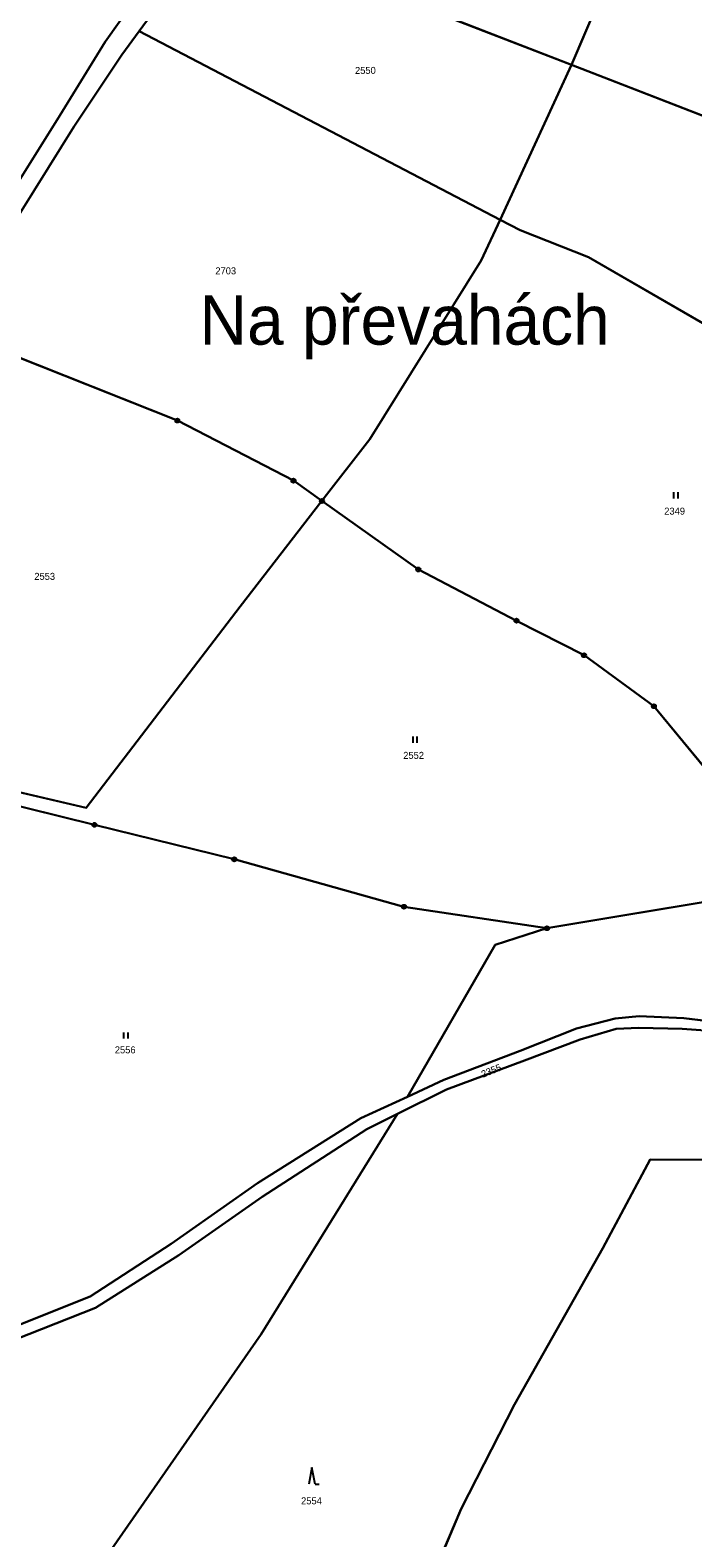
# Model space of a CAD drawing. Extents: x -689422 to -685210, y -987725 to -982160.
# Drawn here: x -688413.4 to -688252, y -985985 to -985617.6 of the extents above; entities that cross this region are included whole.
import ezdxf

# ---------------------------------------------------------------- set-up
doc = ezdxf.new("R2010")
doc.units = 0
for name, color, linetype in [('KN_Hranice_parcel', 7, 'Continuous'), ('KN_Parcelni cisla', 7, 'Continuous'), ('KN_Polygon parcely', 7, 'Continuous'), ('KN_Popisy_pomistni nazvy', 7, 'Continuous'), ('KN_POZEMKY_LESNI POZEMEK', 7, 'Continuous'), ('KN_POZEMKY_ORNA PUDA', 7, 'Continuous'), ('KN_POZEMKY_OSTATNI PLOCHA', 7, 'Continuous'), ('KN_POZEMKY_TTP', 7, 'Continuous'), ('KN_VYUZITI_17_ostatni plocha_ostatni komunikace', 7, 'Continuous'), ('KN_Značky bodu BP', 7, 'Continuous'), ('KN_Značky kultur', 7, 'Continuous')]:
    doc.layers.add(name, color=color, linetype=linetype)

msp = doc.modelspace()

# ---------------------------------------------------------------- linework, layer by layer
at = {"layer": 'KN_Hranice_parcel'}
for p, q in [((-688395.08, -985620.47), (-688388.72, -985611.5)), ((-688386.83, -985617.9), (-688391, -985623.61)), ((-688386.83, -985617.9), (-688298.93, -985663.83)), ((-688406.1, -985638.41), (-688395.08, -985620.47)), ((-688281.54, -985626.07), (-688298.93, -985663.83)), ((-688418.15, -985657.71), (-688406.1, -985638.41)), ((-688330.64, -985717.27), (-688342.3, -985732.35)), ((-688287.53, -985836.47), (-688300.15, -985840.51)), ((-688300.15, -985840.51), (-688321.46, -985877.52)), ((-688321.46, -985877.52), (-688312.6, -985873.43)), ((-688321.46, -985877.52), (-688332.83, -985882.77)), ((-688323.9, -985881.67), (-688312, -985875.72)), ((-688331.42, -985885.43), (-688323.9, -985881.67))]:
    msp.add_line(p, q, dxfattribs=at)
for points in [[(-688252.54, -985559.19), (-688256.58, -985567.53), (-688281.54, -985626.07)], [(-688364.63, -985584.36), (-688368.15, -985592.34), (-688386.83, -985617.9)], [(-688364.63, -985584.36), (-688331.19, -985606.8), (-688281.54, -985626.07)], [(-688391, -985623.61), (-688402.73, -985641.21), (-688418.55, -985666.59), (-688432.27, -985690.98)], [(-688281.54, -985626.07), (-688234.07, -985644.49), (-688213.12, -985659.17)], [(-688298.93, -985663.83), (-688303.53, -985673.74), (-688330.64, -985717.27)], [(-688298.93, -985663.83), (-688294.08, -985666.37), (-688277.37, -985672.94), (-688178.12, -985730.44)], [(-688432.27, -985690.98), (-688377.5, -985712.77), (-688349.25, -985727.4), (-688342.3, -985732.35)], [(-688342.3, -985732.35), (-688362.2, -985758.08), (-688399.76, -985807.16), (-688442.07, -985797.21), (-688472.12, -985785.41)], [(-688342.3, -985732.35), (-688318.83, -985749.04), (-688294.94, -985761.52), (-688278.49, -985769.95), (-688261.47, -985782.38), (-688226.51, -985824.83)], [(-688287.53, -985836.47), (-688322.34, -985831.23), (-688363.66, -985819.67), (-688397.69, -985811.28), (-688440.36, -985800.72), (-688473.62, -985788.31)], [(-688226.51, -985824.83), (-688227.12, -985826.36), (-688287.53, -985836.47)], [(-688312.6, -985873.43), (-688294.01, -985866.34), (-688280.32, -985860.91), (-688270.9, -985858.45), (-688265.06, -985857.88), (-688254.23, -985858.36), (-688243.42, -985859.69), (-688224.92, -985863.94), (-688212.81, -985867.46), (-688201.45, -985869.18), (-688190.15, -985869.26), (-688173.88, -985865.93), (-688171.29, -985862.4)], [(-688312, -985875.72), (-688292.95, -985868.69), (-688279.4, -985863.55), (-688270.63, -985861.01), (-688265.13, -985860.73), (-688254.58, -985861.01), (-688250.06, -985861.28), (-688244.23, -985862.53), (-688225.73, -985867.33), (-688211.93, -985870.7), (-688201.77, -985872.25), (-688190.4, -985872.52), (-688173.15, -985869.46)], [(-688332.83, -985882.77), (-688358.04, -985898.57), (-688379.05, -985913.34), (-688398.75, -985926.18), (-688421.02, -985935.03), (-688438.36, -985939.77), (-688444.4, -985939.51), (-688452.36, -985926.54)], [(-688323.9, -985881.67), (-688357.09, -985935.41), (-688393.46, -985987.7), (-688407.45, -986014.99), (-688427.24, -986031.3)], [(-688354.12, -986078.58), (-688330.93, -986034.27), (-688325.79, -986018.8), (-688308.39, -985977.94), (-688295.39, -985952.48), (-688273.95, -985914.39), (-688262.37, -985892.79), (-688238.83, -985892.9), (-688208.5, -985888.6), (-688175.67, -985881.09)], [(-688459.76, -985918.18), (-688455.47, -985928.2), (-688446.22, -985942.5), (-688437.79, -985943.18), (-688420.22, -985937.98), (-688397.44, -985928.96), (-688377.15, -985916.09), (-688356.89, -985901.91), (-688331.42, -985885.43)]]:
    msp.add_lwpolyline(points, dxfattribs=at)
at = {"layer": 'KN_Polygon parcely'}
for points in [[(-688179.19, -985204.7), (-688190.33, -985230.42), (-688193.79, -985240.35), (-688196.38, -985247.8), (-688205.62, -985273.78), (-688234.51, -985318.71), (-688256.05, -985352.23), (-688257.59, -985354.43), (-688260.02, -985357.88), (-688287.01, -985396.28), (-688287.63, -985397.61), (-688303.9, -985432.39), (-688322.46, -985470.75), (-688333.18, -985494.69), (-688343.32, -985517.35), (-688345.71, -985523.65), (-688359.8, -985560.75), (-688369.82, -985582.29), (-688373.23, -985589.63), (-688388.72, -985611.5), (-688395.08, -985620.47), (-688406.1, -985638.41), (-688418.15, -985657.71)], [(-688418.55, -985666.59), (-688402.73, -985641.21), (-688391, -985623.61), (-688386.83, -985617.9), (-688368.15, -985592.34)], [(-688239.95, -985997.4), (-688210.28, -985942.44), (-688188.03, -985903.85), (-688178.9, -985892.32), (-688163.74, -985879.37), (-688118.15, -985895.43), (-688102.38, -985857.56), (-688060.69, -985733.68), (-688098.59, -985721.04), (-688113.14, -985752.04), (-688126.89, -985782.42), (-688144.59, -985825.41), (-688152.18, -985846.94), (-688160.43, -985866.3), (-688162.66, -985877.82), (-688165.89, -985877.72), (-688175.67, -985881.09), (-688208.5, -985888.6), (-688238.83, -985892.9), (-688262.37, -985892.79), (-688273.95, -985914.39), (-688295.39, -985952.48), (-688308.39, -985977.94), (-688325.79, -986018.8)], [(-688393.46, -985987.7), (-688357.09, -985935.41), (-688323.9, -985881.67), (-688331.42, -985885.43), (-688356.89, -985901.91), (-688377.15, -985916.09), (-688397.44, -985928.96), (-688420.22, -985937.98), (-688437.79, -985943.18), (-688446.22, -985942.5), (-688455.47, -985928.2), (-688459.76, -985918.18), (-688463.91, -985903.74), (-688466.24, -985895.62), (-688471.06, -985892.99), (-688468.39, -985888.1), (-688484.9, -985878.74), (-688527.66, -985854.5), (-688536.65, -985861.08), (-688556.78, -985875.72), (-688582.23, -985894.44), (-688546.4, -985928.02), (-688462.38, -986007.69)], [(-688243.42, -985859.69), (-688254.23, -985858.36), (-688265.06, -985857.88), (-688270.9, -985858.45), (-688280.32, -985860.91), (-688294.01, -985866.34), (-688312.6, -985873.43), (-688321.46, -985877.52), (-688332.83, -985882.77), (-688358.04, -985898.57), (-688379.05, -985913.34), (-688398.75, -985926.18), (-688421.02, -985935.03)], [(-688420.22, -985937.98), (-688397.44, -985928.96), (-688377.15, -985916.09), (-688356.89, -985901.91), (-688331.42, -985885.43), (-688323.9, -985881.67), (-688312, -985875.72), (-688292.95, -985868.69), (-688279.4, -985863.55), (-688270.63, -985861.01), (-688265.13, -985860.73), (-688254.58, -985861.01), (-688250.06, -985861.28)], [(-688250.06, -985861.28), (-688254.58, -985861.01), (-688265.13, -985860.73), (-688270.63, -985861.01), (-688279.4, -985863.55), (-688292.95, -985868.69), (-688312, -985875.72), (-688323.9, -985881.67), (-688357.09, -985935.41), (-688393.46, -985987.7)], [(-688325.79, -986018.8), (-688308.39, -985977.94), (-688295.39, -985952.48), (-688273.95, -985914.39), (-688262.37, -985892.79), (-688238.83, -985892.9)]]:
    msp.add_lwpolyline(points, dxfattribs=at)
for points in [[(-688534.8, -985656.41), (-688494.31, -985651.21), (-688472.2, -985650.66), (-688418.15, -985657.71), (-688406.1, -985638.41), (-688395.08, -985620.47), (-688388.72, -985611.5), (-688399.88, -985574.16), (-688486.63, -985550.39), (-688546.86, -985489.75), (-688544.07, -985544.56), (-688547.54, -985591.71), (-688544.95, -985622.76), (-688541.33, -985641.58)], [(-688328.4, -985498.97), (-688337.65, -985519.73), (-688355.09, -985562.73), (-688364.63, -985584.36), (-688331.19, -985606.8), (-688281.54, -985626.07), (-688256.58, -985567.53), (-688252.54, -985559.19)], [(-688213.12, -985659.17), (-688185.84, -985615.74), (-688190.01, -985613.24), (-688182.2, -985586.51), (-688231.35, -985575.78), (-688252.54, -985559.19), (-688256.58, -985567.53), (-688281.54, -985626.07), (-688234.07, -985644.49)], [(-688364.63, -985584.36), (-688368.15, -985592.34), (-688386.83, -985617.9), (-688298.93, -985663.83), (-688281.54, -985626.07), (-688331.19, -985606.8)], [(-688418.55, -985666.59), (-688432.27, -985690.98), (-688377.5, -985712.77), (-688349.25, -985727.4), (-688342.3, -985732.35), (-688330.64, -985717.27), (-688303.53, -985673.74), (-688298.93, -985663.83), (-688386.83, -985617.9), (-688391, -985623.61), (-688402.73, -985641.21)], [(-688178.12, -985730.44), (-688156.03, -985686.28), (-688213.12, -985659.17), (-688234.07, -985644.49), (-688281.54, -985626.07), (-688298.93, -985663.83), (-688294.08, -985666.37), (-688277.37, -985672.94)], [(-688298.93, -985663.83), (-688303.53, -985673.74), (-688330.64, -985717.27), (-688342.3, -985732.35), (-688318.83, -985749.04), (-688294.94, -985761.52), (-688278.49, -985769.95), (-688261.47, -985782.38), (-688226.51, -985824.83), (-688216.99, -985800.86), (-688208.55, -985788.67), (-688187.94, -985750.41), (-688178.12, -985730.44), (-688277.37, -985672.94), (-688294.08, -985666.37)], [(-688342.3, -985732.35), (-688349.25, -985727.4), (-688377.5, -985712.77), (-688432.27, -985690.98), (-688442.16, -985723.05), (-688451.8, -985743.82), (-688462.05, -985767.77), (-688472.12, -985785.41), (-688442.07, -985797.21), (-688399.76, -985807.16), (-688362.2, -985758.08)], [(-688342.3, -985732.35), (-688362.2, -985758.08), (-688399.76, -985807.16), (-688442.07, -985797.21), (-688472.12, -985785.41), (-688473.62, -985788.31), (-688440.36, -985800.72), (-688397.69, -985811.28), (-688363.66, -985819.67), (-688322.34, -985831.23), (-688287.53, -985836.47), (-688227.12, -985826.36), (-688226.51, -985824.83), (-688261.47, -985782.38), (-688278.49, -985769.95), (-688294.94, -985761.52), (-688318.83, -985749.04)], [(-688363.66, -985819.67), (-688397.69, -985811.28), (-688440.36, -985800.72), (-688473.62, -985788.31), (-688484.06, -985807.28), (-688490.22, -985815.56), (-688444.67, -985842.74), (-688424.97, -985858.52), (-688430.05, -985878.77), (-688454.86, -985920.93), (-688452.36, -985926.54), (-688444.4, -985939.51), (-688438.36, -985939.77), (-688421.02, -985935.03), (-688398.75, -985926.18), (-688379.05, -985913.34), (-688358.04, -985898.57), (-688332.83, -985882.77), (-688321.46, -985877.52), (-688300.15, -985840.51), (-688287.53, -985836.47), (-688322.34, -985831.23)], [(-688300.15, -985840.51), (-688321.46, -985877.52), (-688312.6, -985873.43), (-688294.01, -985866.34), (-688280.32, -985860.91), (-688270.9, -985858.45), (-688265.06, -985857.88), (-688254.23, -985858.36), (-688243.42, -985859.69), (-688224.92, -985863.94), (-688212.81, -985867.46), (-688201.45, -985869.18), (-688190.15, -985869.26), (-688173.88, -985865.93), (-688171.29, -985862.4), (-688186.82, -985855.65), (-688190.24, -985854.54), (-688215.63, -985836.69), (-688224.07, -985826.56), (-688226.51, -985824.83), (-688227.12, -985826.36), (-688287.53, -985836.47)]]:
    msp.add_lwpolyline(points, close=True, dxfattribs=at)
at = {"layer": 'KN_POZEMKY_LESNI POZEMEK'}
for p, q in [((-688287.53, -985836.47), (-688227.12, -985826.36)), ((-688300.15, -985840.51), (-688287.53, -985836.47)), ((-688321.46, -985877.52), (-688300.15, -985840.51)), ((-688270.9, -985858.45), (-688280.32, -985860.91)), ((-688265.06, -985857.88), (-688270.9, -985858.45)), ((-688270.63, -985861.01), (-688265.13, -985860.73)), ((-688265.13, -985860.73), (-688254.58, -985861.01)), ((-688254.23, -985858.36), (-688265.06, -985857.88)), ((-688243.42, -985859.69), (-688254.23, -985858.36)), ((-688280.32, -985860.91), (-688294.01, -985866.34)), ((-688292.95, -985868.69), (-688279.4, -985863.55)), ((-688279.4, -985863.55), (-688270.63, -985861.01)), ((-688254.58, -985861.01), (-688250.06, -985861.28)), ((-688294.01, -985866.34), (-688312.6, -985873.43)), ((-688312, -985875.72), (-688292.95, -985868.69)), ((-688312.6, -985873.43), (-688321.46, -985877.52)), ((-688323.9, -985881.67), (-688312, -985875.72)), ((-688357.09, -985935.41), (-688323.9, -985881.67)), ((-688262.37, -985892.79), (-688273.95, -985914.39)), ((-688238.83, -985892.9), (-688262.37, -985892.79)), ((-688273.95, -985914.39), (-688295.39, -985952.48)), ((-688393.46, -985987.7), (-688357.09, -985935.41)), ((-688295.39, -985952.48), (-688308.39, -985977.94)), ((-688308.39, -985977.94), (-688325.79, -986018.8))]:
    msp.add_line(p, q, dxfattribs=at)
at = {"layer": 'KN_POZEMKY_ORNA PUDA'}
for p, q in [((-688256.58, -985567.53), (-688281.54, -985626.07)), ((-688386.83, -985617.9), (-688368.15, -985592.34)), ((-688281.54, -985626.07), (-688331.19, -985606.8)), ((-688331.19, -985606.8), (-688281.54, -985626.07)), ((-688391, -985623.61), (-688386.83, -985617.9)), ((-688386.83, -985617.9), (-688298.93, -985663.83)), ((-688298.93, -985663.83), (-688386.83, -985617.9)), ((-688402.73, -985641.21), (-688391, -985623.61)), ((-688281.54, -985626.07), (-688298.93, -985663.83)), ((-688418.55, -985666.59), (-688402.73, -985641.21)), ((-688298.93, -985663.83), (-688303.53, -985673.74)), ((-688303.53, -985673.74), (-688330.64, -985717.27)), ((-688377.5, -985712.77), (-688432.27, -985690.98)), ((-688432.27, -985690.98), (-688377.5, -985712.77)), ((-688349.25, -985727.4), (-688377.5, -985712.77)), ((-688377.5, -985712.77), (-688349.25, -985727.4)), ((-688330.64, -985717.27), (-688342.3, -985732.35)), ((-688342.3, -985732.35), (-688349.25, -985727.4)), ((-688349.25, -985727.4), (-688342.3, -985732.35)), ((-688342.3, -985732.35), (-688362.2, -985758.08)), ((-688362.2, -985758.08), (-688399.76, -985807.16)), ((-688399.76, -985807.16), (-688442.07, -985797.21)), ((-688273.95, -985914.39), (-688262.37, -985892.79)), ((-688262.37, -985892.79), (-688238.83, -985892.9)), ((-688295.39, -985952.48), (-688273.95, -985914.39)), ((-688308.39, -985977.94), (-688295.39, -985952.48)), ((-688325.79, -986018.8), (-688308.39, -985977.94))]:
    msp.add_line(p, q, dxfattribs=at)
at = {"layer": 'KN_POZEMKY_OSTATNI PLOCHA'}
for p, q in [((-688368.15, -985592.34), (-688386.83, -985617.9)), ((-688395.08, -985620.47), (-688388.72, -985611.5)), ((-688386.83, -985617.9), (-688391, -985623.61)), ((-688406.1, -985638.41), (-688395.08, -985620.47)), ((-688391, -985623.61), (-688402.73, -985641.21)), ((-688418.15, -985657.71), (-688406.1, -985638.41)), ((-688402.73, -985641.21), (-688418.55, -985666.59)), ((-688280.32, -985860.91), (-688270.9, -985858.45)), ((-688270.9, -985858.45), (-688265.06, -985857.88)), ((-688265.13, -985860.73), (-688270.63, -985861.01)), ((-688254.58, -985861.01), (-688265.13, -985860.73)), ((-688265.06, -985857.88), (-688254.23, -985858.36)), ((-688254.23, -985858.36), (-688243.42, -985859.69)), ((-688294.01, -985866.34), (-688280.32, -985860.91)), ((-688279.4, -985863.55), (-688292.95, -985868.69)), ((-688270.63, -985861.01), (-688279.4, -985863.55)), ((-688250.06, -985861.28), (-688254.58, -985861.01)), ((-688312.6, -985873.43), (-688294.01, -985866.34)), ((-688292.95, -985868.69), (-688312, -985875.72)), ((-688321.46, -985877.52), (-688312.6, -985873.43)), ((-688332.83, -985882.77), (-688321.46, -985877.52)), ((-688312, -985875.72), (-688323.9, -985881.67)), ((-688358.04, -985898.57), (-688332.83, -985882.77)), ((-688323.9, -985881.67), (-688331.42, -985885.43)), ((-688331.42, -985885.43), (-688356.89, -985901.91)), ((-688379.05, -985913.34), (-688358.04, -985898.57)), ((-688356.89, -985901.91), (-688377.15, -985916.09)), ((-688398.75, -985926.18), (-688379.05, -985913.34)), ((-688377.15, -985916.09), (-688397.44, -985928.96)), ((-688421.02, -985935.03), (-688398.75, -985926.18)), ((-688397.44, -985928.96), (-688420.22, -985937.98))]:
    msp.add_line(p, q, dxfattribs=at)
at = {"layer": 'KN_POZEMKY_TTP'}
for p, q in [((-688281.54, -985626.07), (-688256.58, -985567.53)), ((-688388.72, -985611.5), (-688395.08, -985620.47)), ((-688395.08, -985620.47), (-688406.1, -985638.41)), ((-688298.93, -985663.83), (-688281.54, -985626.07)), ((-688281.54, -985626.07), (-688234.07, -985644.49)), ((-688234.07, -985644.49), (-688281.54, -985626.07)), ((-688406.1, -985638.41), (-688418.15, -985657.71)), ((-688303.53, -985673.74), (-688298.93, -985663.83)), ((-688298.93, -985663.83), (-688294.08, -985666.37)), ((-688294.08, -985666.37), (-688298.93, -985663.83)), ((-688294.08, -985666.37), (-688277.37, -985672.94)), ((-688277.37, -985672.94), (-688294.08, -985666.37)), ((-688277.37, -985672.94), (-688178.12, -985730.44)), ((-688178.12, -985730.44), (-688277.37, -985672.94)), ((-688330.64, -985717.27), (-688303.53, -985673.74)), ((-688342.3, -985732.35), (-688330.64, -985717.27)), ((-688362.2, -985758.08), (-688342.3, -985732.35)), ((-688318.83, -985749.04), (-688342.3, -985732.35)), ((-688342.3, -985732.35), (-688318.83, -985749.04)), ((-688294.94, -985761.52), (-688318.83, -985749.04)), ((-688318.83, -985749.04), (-688294.94, -985761.52)), ((-688399.76, -985807.16), (-688362.2, -985758.08)), ((-688278.49, -985769.95), (-688294.94, -985761.52)), ((-688294.94, -985761.52), (-688278.49, -985769.95)), ((-688261.47, -985782.38), (-688278.49, -985769.95)), ((-688278.49, -985769.95), (-688261.47, -985782.38)), ((-688226.51, -985824.83), (-688261.47, -985782.38)), ((-688261.47, -985782.38), (-688226.51, -985824.83)), ((-688442.07, -985797.21), (-688399.76, -985807.16)), ((-688440.36, -985800.72), (-688397.69, -985811.28)), ((-688397.69, -985811.28), (-688440.36, -985800.72)), ((-688397.69, -985811.28), (-688363.66, -985819.67)), ((-688363.66, -985819.67), (-688397.69, -985811.28)), ((-688363.66, -985819.67), (-688322.34, -985831.23)), ((-688322.34, -985831.23), (-688363.66, -985819.67)), ((-688227.12, -985826.36), (-688287.53, -985836.47)), ((-688322.34, -985831.23), (-688287.53, -985836.47)), ((-688287.53, -985836.47), (-688322.34, -985831.23)), ((-688287.53, -985836.47), (-688300.15, -985840.51)), ((-688300.15, -985840.51), (-688321.46, -985877.52)), ((-688321.46, -985877.52), (-688332.83, -985882.77)), ((-688332.83, -985882.77), (-688358.04, -985898.57)), ((-688323.9, -985881.67), (-688357.09, -985935.41)), ((-688331.42, -985885.43), (-688323.9, -985881.67)), ((-688356.89, -985901.91), (-688331.42, -985885.43)), ((-688358.04, -985898.57), (-688379.05, -985913.34)), ((-688377.15, -985916.09), (-688356.89, -985901.91)), ((-688379.05, -985913.34), (-688398.75, -985926.18)), ((-688397.44, -985928.96), (-688377.15, -985916.09)), ((-688398.75, -985926.18), (-688421.02, -985935.03)), ((-688420.22, -985937.98), (-688397.44, -985928.96)), ((-688357.09, -985935.41), (-688393.46, -985987.7))]:
    msp.add_line(p, q, dxfattribs=at)
at = {"layer": 'KN_VYUZITI_17_ostatni plocha_ostatni komunikace'}
for p, q in [((-688368.15, -985592.34), (-688386.83, -985617.9)), ((-688395.08, -985620.47), (-688388.72, -985611.5)), ((-688386.83, -985617.9), (-688391, -985623.61)), ((-688406.1, -985638.41), (-688395.08, -985620.47)), ((-688391, -985623.61), (-688402.73, -985641.21)), ((-688418.15, -985657.71), (-688406.1, -985638.41)), ((-688402.73, -985641.21), (-688418.55, -985666.59)), ((-688280.32, -985860.91), (-688270.9, -985858.45)), ((-688270.9, -985858.45), (-688265.06, -985857.88)), ((-688265.13, -985860.73), (-688270.63, -985861.01)), ((-688254.58, -985861.01), (-688265.13, -985860.73)), ((-688265.06, -985857.88), (-688254.23, -985858.36)), ((-688254.23, -985858.36), (-688243.42, -985859.69)), ((-688294.01, -985866.34), (-688280.32, -985860.91)), ((-688279.4, -985863.55), (-688292.95, -985868.69)), ((-688270.63, -985861.01), (-688279.4, -985863.55)), ((-688250.06, -985861.28), (-688254.58, -985861.01)), ((-688312.6, -985873.43), (-688294.01, -985866.34)), ((-688292.95, -985868.69), (-688312, -985875.72)), ((-688321.46, -985877.52), (-688312.6, -985873.43)), ((-688332.83, -985882.77), (-688321.46, -985877.52)), ((-688312, -985875.72), (-688323.9, -985881.67)), ((-688358.04, -985898.57), (-688332.83, -985882.77)), ((-688323.9, -985881.67), (-688331.42, -985885.43)), ((-688331.42, -985885.43), (-688356.89, -985901.91)), ((-688379.05, -985913.34), (-688358.04, -985898.57)), ((-688356.89, -985901.91), (-688377.15, -985916.09)), ((-688398.75, -985926.18), (-688379.05, -985913.34)), ((-688377.15, -985916.09), (-688397.44, -985928.96)), ((-688421.02, -985935.03), (-688398.75, -985926.18)), ((-688397.44, -985928.96), (-688420.22, -985937.98))]:
    msp.add_line(p, q, dxfattribs=at)
at = {"layer": 'KN_Značky bodu BP'}
for centre, radius in [((-688377.5, -985712.77), 0.5), ((-688377.5, -985712.77), 0.0303), ((-688349.25, -985727.4), 0.5), ((-688349.25, -985727.4), 0.0303), ((-688342.3, -985732.35), 0.5), ((-688342.3, -985732.35), 0.0303), ((-688318.83, -985749.04), 0.5), ((-688318.83, -985749.04), 0.0303), ((-688294.94, -985761.52), 0.5), ((-688294.94, -985761.52), 0.0303), ((-688278.49, -985769.95), 0.5), ((-688278.49, -985769.95), 0.0303), ((-688261.47, -985782.38), 0.5), ((-688261.47, -985782.38), 0.0303), ((-688397.69, -985811.28), 0.5), ((-688397.69, -985811.28), 0.0303), ((-688363.66, -985819.67), 0.5), ((-688363.66, -985819.67), 0.0303), ((-688322.34, -985831.23), 0.5), ((-688322.34, -985831.23), 0.0303), ((-688287.53, -985836.47), 0.5), ((-688287.53, -985836.47), 0.0303)]:
    msp.add_circle(centre, radius, dxfattribs=at)
at = {"layer": 'KN_Značky kultur'}
for p, q in [((-688256.59, -985731.74), (-688256.59, -985730.24)), ((-688255.59, -985731.74), (-688255.59, -985730.24)), ((-688320.13, -985791.28), (-688320.13, -985789.78)), ((-688319.13, -985791.28), (-688319.13, -985789.78)), ((-688390.53, -985863.37), (-688390.53, -985861.87)), ((-688389.53, -985863.37), (-688389.53, -985861.87)), ((-688344.74, -985967.89), (-688345.49, -985971.89)), ((-688343.99, -985971.89), (-688344.74, -985967.89)), ((-688343.99, -985971.89), (-688342.99, -985971.89))]:
    msp.add_line(p, q, dxfattribs=at)

# ---------------------------------------------------------------- texts
at = {"layer": 'KN_Parcelni cisla'}
for s, p in [('2550', (-688334.26, -985628.29)), ('2703', (-688368.27, -985677.13)), ('2349', (-688258.96, -985735.68)), ('2553', (-688412.35, -985751.57)), ('2552', (-688322.52, -985795.19)), ('2556', (-688392.75, -985866.95)), ('2554', (-688347.39, -985976.83))]:
    msp.add_text(s, height=1.7, dxfattribs=at).set_placement(p)
msp.add_text('2355', height=1.7, rotation=22, dxfattribs=at).set_placement((-688303.11, -985872.91))
at = {"layer": 'KN_Popisy_pomistni nazvy'}
msp.add_text('Na převahách', height=12, dxfattribs=at).set_placement((-688372.14, -985694.26))

doc.saveas('drawing.dxf')
